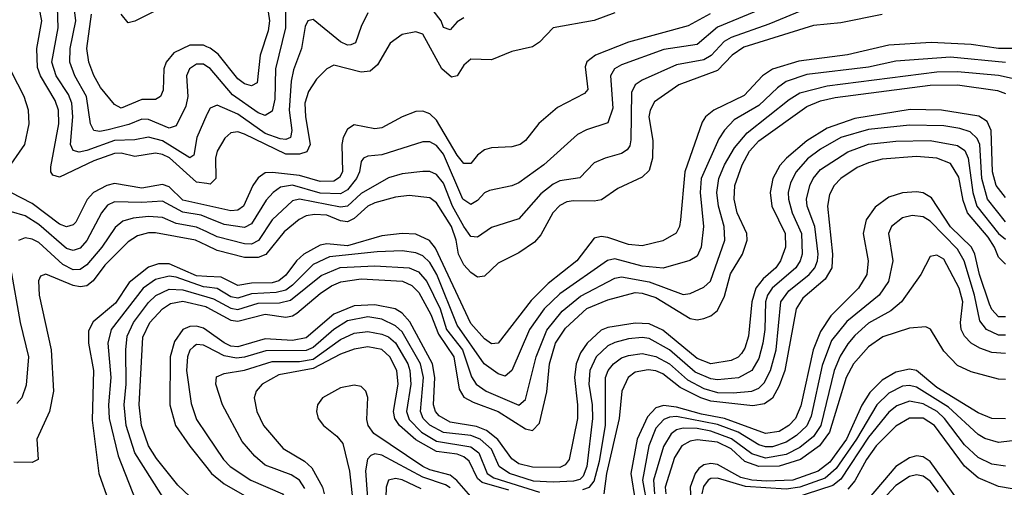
# Model space of a CAD drawing. Header units: inches. Extents: x 990535 to 1117859, y 769386 to 892122.
# Tile 366 of 656: x 1079454 to 1082327, y 793989 to 795354. Entities that reach past the tile are written whole.
import ezdxf

# ---------------------------------------------------------------- set-up
doc = ezdxf.new("R2010")
doc.units = ezdxf.units.IN
doc.header["$MEASUREMENT"] = 0
doc.layers.add('B0779', color=7, linetype='Continuous')
doc.layers.add('B0789', color=7, linetype='Continuous')

msp = doc.modelspace()

# ---------------------------------------------------------------- linework, layer by layer
at = {"layer": 'B0779', "color": 5}
for points, elevation in [([(1080000, 795217.5), (1079990, 795224), (1079970, 795224.3), (1079949.6, 795210), (1079940.7, 795190), (1079944.4, 795130), (1079938.5, 795101.5), (1079910, 795044.4), (1079890, 795037.6), (1079830, 795062.2), (1079810, 795063.1), (1079772.3, 795047.7), (1079712.1, 795032.1), (1079687.9, 795027.9), (1079670, 795030.6), (1079660.3, 795050), (1079648.3, 795130), (1079614.4, 795190), (1079599.9, 795230), (1079601.1, 795270), (1079617.9, 795350), (1079607.7, 795430)], 2940), ([(1080000, 794875.7), (1079970, 794879.8), (1079890.5, 794950.5), (1079870, 794960.7), (1079850, 794964.2), (1079790, 794954.8), (1079750, 794964.2), (1079730, 794963.7), (1079670, 794942), (1079570, 794894.3), (1079550, 794899.9), (1079544.4, 794910), (1079544.8, 794924.8), (1079568, 795050), (1079567.2, 795090), (1079557.7, 795117.7), (1079514.3, 795190), (1079505.8, 795214.2), (1079503.9, 795270), (1079517.9, 795350), (1079510.8, 795390)], 2980), ([(1080000, 795077.6), (1079970.4, 795010), (1079961.6, 794958.4), (1079950, 794951), (1079870, 795000.3), (1079830, 795010.5), (1079790, 795002.9), (1079730, 795001.2), (1079650, 794972.3), (1079627.5, 794967.5), (1079610, 794971.8), (1079602.2, 794990), (1079608.6, 795070), (1079606.4, 795110), (1079595.9, 795135.9), (1079559.8, 795190), (1079547.4, 795230), (1079566.2, 795330), (1079564.3, 795390)], 2960), ([(1080000, 795275), (1079990, 795279), (1079950, 795279.6), (1079903.1, 795256.9), (1079880.7, 795230), (1079874.6, 795210), (1079872.3, 795147.7), (1079864.8, 795130), (1079850, 795120.6), (1079810, 795120.9), (1079750, 795095.5), (1079730, 795106), (1079690, 795155.7), (1079670, 795190.5), (1079655.4, 795230), (1079649.7, 795270), (1079663, 795370)], 2920), ([(1079850, 795379.7), (1079790, 795349.4), (1079770, 795344.3), (1079750, 795370)], 2880), ([(1079413.8, 794910), (1079469.1, 794990), (1079481.8, 795050), (1079479, 795090), (1079466.5, 795130), (1079410, 795239.9)], 3020), ([(1080000, 794811.5), (1079930, 794826.8), (1079890, 794865.9), (1079870, 794873.1), (1079810, 794861.7), (1079730, 794875.4), (1079707.8, 794870), (1079669.3, 794850), (1079650.9, 794829.1), (1079617.2, 794762.8), (1079610, 794754.7), (1079590, 794749.3), (1079570, 794757.5), (1079490, 794817.4), (1079428, 794850)], 3020), ([(1080000, 794776.9), (1079983.7, 794783.7), (1079930, 794791.7), (1079870, 794824.1), (1079810, 794820), (1079730, 794822.4), (1079710, 794812.2), (1079692.2, 794790), (1079650, 794709.6), (1079630, 794687.5), (1079610, 794679.8), (1079590, 794685.8), (1079510, 794756.5), (1079470, 794781.5), (1079430, 794792.8)], 3040), ([(1080000, 794734.3), (1079970, 794748.6), (1079910, 794759.3), (1079870, 794776.1), (1079830, 794779.3), (1079785.1, 794774.9), (1079754.4, 794765.6), (1079732.6, 794747.4), (1079693.5, 794690), (1079650, 794638.1), (1079630, 794624.4), (1079610, 794623.8), (1079579.9, 794639.9), (1079510, 794703.5), (1079490, 794713.8), (1079470, 794717.3), (1079450, 794709.2)], 3060), ([(1080000, 794694.4), (1079967.1, 794710), (1079850, 794731.9), (1079830, 794731.5), (1079797.2, 794722.8), (1079770, 794706), (1079702.5, 794637.5), (1079668.4, 794591.6), (1079650, 794577.1), (1079630, 794574.4), (1079610, 794578.5), (1079530, 794611), (1079514.2, 794605.8), (1079508.7, 794591.3), (1079510.5, 794550), (1079545.2, 794390), (1079552.3, 794270), (1079541, 794210), (1079504.2, 794130), (1079508.1, 794070), (1079490, 794061.8), (1079436.9, 794063.1)], 3080), ([(1079426.8, 794630), (1079455.6, 794470), (1079479, 794370), (1079473.1, 794286.9), (1079460.5, 794250), (1079445.7, 794234.3)], 3060), ([(1080000, 794604.4), (1079970, 794606), (1079890, 794641.5), (1079858.9, 794641.1), (1079830, 794631.3), (1079772.9, 794587.1), (1079733.1, 794526.9), (1079667.7, 794472.3), (1079654.6, 794445.4), (1079654.1, 794410), (1079669, 794330), (1079665.2, 794185.2), (1079685, 794030), (1079713.3, 793950), (1079714.2, 793925.8), (1079690, 793916.1), (1079607.8, 793912.2), (1079590, 793905.5), (1079570.9, 793890), (1079535, 793825), (1079532.3, 793807.7), (1079538.2, 793750), (1079530.1, 793730), (1079446.3, 793690)], 3120), ([(1080000, 794573.2), (1079990, 794574.5), (1079910, 794602.9), (1079890, 794605.7), (1079850, 794595.7), (1079813.9, 794570), (1079720.7, 794450), (1079711.2, 794410), (1079719.4, 794310), (1079712.8, 794230), (1079714.9, 794190), (1079740.7, 794080.7), (1079792.6, 793950)], 3140), ([(1079890.6, 793930), (1079789.3, 794090), (1079764.8, 794170), (1079758.6, 794230), (1079764.6, 794290), (1079763, 794390), (1079767.8, 794430), (1079785.9, 794470), (1079830, 794528.3), (1079851.3, 794548.7), (1079890, 794567.3), (1079930, 794565.7), (1080000, 794544.9)], 3160), ([(1080000, 793906.6), (1079984.2, 793930), (1079915.4, 793995.4), (1079853.3, 794073.3), (1079829.9, 794109.9), (1079808.7, 794170), (1079802.8, 794230), (1079813.1, 794426.9), (1079833.6, 794470), (1079870, 794510.2), (1079894.2, 794525.8), (1079930, 794532.3), (1079996.5, 794516.5), (1080000, 794514.6)], 3180), ([(1080000, 794446.5), (1079990, 794453.6), (1079970, 794459.3), (1079950, 794458.6), (1079930, 794449.3), (1079905, 794415), (1079892.8, 794370), (1079891.9, 794230), (1079908.4, 794170), (1079949.8, 794109.8), (1080000, 794047.4)], 3220), ([(1080000, 794399.1), (1079990, 794404.3), (1079970, 794406.2), (1079960.6, 794399.4), (1079950.4, 794389.6), (1079943.7, 794370), (1079940.8, 794330), (1079953.7, 794233.7), (1079970, 794187.2), (1080000, 794142.7)], 3240)]:
    msp.add_lwpolyline(points, dxfattribs=dict(at, elevation=elevation))
at = {"layer": 'B0789', "color": 5}
for points, elevation in [([(1080162.6, 795490), (1080183, 795350), (1080179.2, 795320.8), (1080155.8, 795250), (1080146.6, 795170), (1080130, 795160.7), (1080110, 795167), (1080090, 795181.2), (1080032.9, 795252.9), (1080010, 795271.1), (1080000, 795275)], 2920), ([(1080230, 795442.9), (1080229.3, 795330), (1080199.9, 795210), (1080198, 795122), (1080190, 795086.8), (1080170, 795074.1), (1080150, 795081.8), (1080074.4, 795134.4), (1080010, 795211.1), (1080000, 795217.5)], 2940), ([(1081730, 795432.1), (1081490, 795331.7), (1081430, 795281.8), (1081333.1, 795266.9), (1081210, 795222.5), (1081189.6, 795210), (1081177.7, 795190), (1081184.3, 795095.7), (1081170, 795052.5), (1081107.7, 795032.3), (1081081.1, 795018.9), (1080983.1, 794930), (1080910, 794878), (1080890, 794868.9), (1080824.2, 794855.8), (1080810, 794848.7), (1080790, 794826.1), (1080770, 794814.8), (1080747, 794830), (1080690, 794960.9), (1080670, 794986.3), (1080650, 794997.3), (1080630, 794997.6), (1080510, 794959), (1080470, 794956), (1080457.2, 794950), (1080450, 794939.7), (1080445.3, 794910), (1080436.6, 794890), (1080410, 794857.7), (1080390, 794845.6), (1080330, 794847.6), (1080250, 794871.4), (1080214.9, 794865.1), (1080193.3, 794850), (1080173.3, 794826.7), (1080130, 794758.1), (1080110, 794747.7), (1080050, 794755.7), (1080000, 794776.9)], 3040), ([(1081750, 795386.8), (1081639.6, 795340.4), (1081530, 795301.7), (1081509.3, 795290), (1081471, 795249), (1081450, 795236.5), (1081370, 795222.1), (1081270, 795177.2), (1081250, 795163.2), (1081238.7, 795141.3), (1081236.6, 795003.4), (1081233.9, 794986.1), (1081226, 794974), (1081210, 794963.4), (1081161.7, 794950), (1081130, 794935.8), (1081088, 794892), (1081030, 794883.6), (1081010, 794873.6), (1080974.7, 794845.3), (1080910, 794772.2), (1080830, 794747.5), (1080790, 794719.4), (1080770, 794721.2), (1080750, 794750.7), (1080716.3, 794810), (1080690, 794876.4), (1080670, 794901.8), (1080650, 794910.8), (1080630, 794911.1), (1080570, 794904.2), (1080530, 794892), (1080450, 794846.2), (1080410, 794810), (1080390, 794806.8), (1080270, 794830.4), (1080250, 794825.3), (1080190.4, 794769.6), (1080150.2, 794709.8), (1080130, 794699.2), (1080110, 794699.6), (1080030, 794720.1), (1080000, 794734.3)], 3060), ([(1080470, 795373.9), (1080450, 795333.8), (1080434, 795286), (1080419.7, 795280.3), (1080410, 795279.7), (1080390, 795289), (1080310, 795354.6), (1080294.4, 795350), (1080286.3, 795333.7), (1080276, 795270), (1080252.9, 795207.1), (1080245.8, 795174.2), (1080240.4, 795090), (1080247.9, 795030), (1080244.2, 795010), (1080230, 795004.3), (1080213.4, 795006.6), (1080170, 795021.8), (1080090, 795078.3), (1080030, 795104), (1080010, 795095.5), (1080000.7, 795079.3), (1080000, 795077.6)], 2960), ([(1081190, 795373.6), (1081130, 795351.1), (1081010.2, 795330), (1080970, 795287.7), (1080950, 795274.9), (1080890, 795261.2), (1080830, 795236.6), (1080770, 795238.4), (1080750, 795221.5), (1080730, 795189.8), (1080714, 795186), (1080685, 795210), (1080630, 795311.1), (1080610, 795318.1), (1080570, 795310.5), (1080534.9, 795285.1), (1080498.1, 795221.9), (1080476.7, 795203.3), (1080450, 795200.6), (1080370, 795220.8), (1080350, 795210.6), (1080320.1, 795179.9), (1080296.1, 795143.9), (1080286, 795110), (1080287.4, 795070), (1080301.3, 794990), (1080291.6, 794968.4), (1080270, 794961.4), (1080230, 794961.2), (1080110, 795020.2), (1080090, 795027), (1080070, 795023.9), (1080052.3, 795007.7), (1080029.8, 794970.2), (1080025.1, 794950), (1080026.3, 794890), (1080010, 794874.3), (1080000, 794875.7)], 2980), ([(1081468.8, 795371.2), (1081404.5, 795335.5), (1081230, 795288.6), (1081134, 795250), (1081108.9, 795231.1), (1081103.7, 795216.3), (1081111.2, 795150), (1081101.5, 795138.5), (1081022.5, 795097.5), (1080968.9, 795051.1), (1080930, 795001.1), (1080914, 794990), (1080890, 794983), (1080830, 794979.9), (1080810, 794974.5), (1080790, 794958.6), (1080770, 794934.1), (1080750, 794934.1), (1080730, 794958.5), (1080670, 795060.8), (1080650, 795079.1), (1080630, 795087.2), (1080610, 795085.5), (1080570, 795069.9), (1080510, 795038), (1080490, 795035.1), (1080430, 795046.8), (1080410, 795034.4), (1080397.6, 795010), (1080393.5, 794990), (1080395.5, 794910), (1080386.4, 794893.6), (1080370, 794882.9), (1080330, 794881.5), (1080270, 794899.2), (1080191.8, 794908.2), (1080170, 794906.8), (1080150, 794891.9), (1080134.5, 794870), (1080106.7, 794810), (1080090, 794797.6), (1080070, 794796.2), (1080000, 794811.5)], 3020), ([(1081970, 795369), (1081850, 795344.4), (1081770, 795336.5), (1081566.6, 795273.4), (1081532.8, 795250), (1081490, 795205.9), (1081376.6, 795163.4), (1081305.9, 795114.1), (1081293.3, 795090), (1081289.5, 795070), (1081301, 795001), (1081300.4, 794950), (1081290, 794913.6), (1081270, 794893.8), (1081198.7, 794861.3), (1081151.8, 794828.2), (1081130, 794823.9), (1081070, 794825.6), (1081050, 794822.2), (1081030, 794811.5), (1081009.3, 794790), (1080974.1, 794725.9), (1080955.5, 794704.5), (1080910, 794673.5), (1080850, 794643.2), (1080810, 794605.8), (1080790, 794602), (1080770, 794615.6), (1080750, 794638.7), (1080734.5, 794670), (1080727.3, 794710), (1080713.8, 794750), (1080670, 794819.4), (1080650, 794833.8), (1080590, 794840.9), (1080550, 794835.6), (1080490, 794819), (1080470, 794809.4), (1080430, 794773.7), (1080410, 794764.3), (1080390, 794767.2), (1080350, 794783.2), (1080314.4, 794785.6), (1080290, 794781.5), (1080269.1, 794770.9), (1080225.3, 794734.7), (1080171.5, 794668.5), (1080150, 794659.7), (1080110, 794659.8), (1080030, 794680.2), (1080000, 794694.4)], 3080), ([(1080750, 795359), (1080730, 795347.9), (1080710, 795324.6), (1080690, 795330.9), (1080683.1, 795350), (1080660.6, 795380.6)], 2960), ([(1082389.7, 795269.7), (1082310, 795270), (1082230, 795281.3), (1082112.7, 795287.3), (1081990, 795279.2), (1081869.2, 795250.8), (1081727.3, 795232.7), (1081650.4, 795209.6), (1081620.9, 795190), (1081567.9, 795132.1), (1081479.3, 795090), (1081454.6, 795070), (1081444.9, 795055.1), (1081394.9, 794910), (1081382.3, 794770), (1081378.8, 794750), (1081368.9, 794731.1), (1081330, 794708.6), (1081270, 794694.3), (1081230, 794697.8), (1081170, 794718.2), (1081150, 794720.9), (1081130, 794716), (1081079.1, 794650), (1080996.1, 794583.9), (1080945.7, 794534.3), (1080850, 794409.4), (1080830, 794407.9), (1080810, 794422.1), (1080770, 794466.9), (1080667.3, 794687.3), (1080649.6, 794709.6), (1080610, 794728), (1080570, 794729.7), (1080510, 794723), (1080410, 794694.1), (1080350, 794700.2), (1080330, 794695.4), (1080282.9, 794670), (1080261.3, 794650), (1080230, 794608.4), (1080210, 794591.8), (1080190, 794585.5), (1080130, 794584.8), (1080090, 794578.2), (1080042.1, 794602.1), (1080000, 794604.4)], 3120), ([(1082330, 795228.6), (1082170, 795244.5), (1082010, 795233), (1081930, 795215), (1081750, 795193.9), (1081690, 795173.6), (1081664.7, 795155.3), (1081610, 795103), (1081538.6, 795061.4), (1081510, 795031.5), (1081494.1, 795005.9), (1081441.8, 794890), (1081439.1, 794850), (1081449.4, 794750), (1081441.7, 794690), (1081430, 794664.2), (1081408.7, 794651.3), (1081331.5, 794628.5), (1081270, 794634.1), (1081190, 794656.4), (1081168.8, 794651.2), (1081030, 794553.7), (1080983.9, 794510), (1080941.7, 794450), (1080890, 794329.8), (1080870, 794313.2), (1080850, 794320.1), (1080809.4, 794349.4), (1080730, 794462.7), (1080670.6, 794610), (1080650, 794645.7), (1080630, 794664.9), (1080610, 794673.9), (1080570, 794679.1), (1080496.4, 794676.4), (1080357.8, 794662.2), (1080310, 794639.6), (1080250, 794579.2), (1080230, 794564.9), (1080202.2, 794557.8), (1080130, 794553.4), (1080090, 794540.8), (1080070, 794545.5), (1080030, 794569.3), (1080000, 794573.2)], 3140), ([(1080000, 794544.9), (1080019.2, 794539.2), (1080070, 794511.7), (1080090, 794508.5), (1080150, 794526.3), (1080212.1, 794527.9), (1080244.4, 794535.6), (1080333.1, 794606.9), (1080389.2, 794630.8), (1080490, 794635.8), (1080590.1, 794630.1), (1080617.7, 794617.7), (1080641.7, 794590), (1080680.3, 794510), (1080699, 794450), (1080745.5, 794390), (1080771.7, 794311.7), (1080785.4, 794290), (1080815.2, 794270), (1080910.6, 794229.4), (1080930, 794245.5), (1080960.7, 794370), (1080991.9, 794448.1), (1081036.9, 794503.1), (1081090, 794547), (1081190, 794599.4), (1081210, 794603.4), (1081290, 794588.4), (1081390, 794552.1), (1081410, 794555), (1081450, 794573.3), (1081469.5, 794590.5), (1081511.4, 794710), (1081509.5, 794750), (1081492.6, 794810), (1081487.9, 794850), (1081493.7, 794890), (1081510, 794930), (1081539.7, 794980.3), (1081576.4, 795023.6), (1081698.8, 795121.2), (1081730, 795140.6), (1081810, 795161), (1082130, 795201.2), (1082190, 795202.9), (1082310, 795191.5), (1082350, 795183)], 3160), ([(1080000, 794514.6), (1080070, 794477.3), (1080090, 794473.7), (1080170, 794494.8), (1080230, 794485.8), (1080250, 794489.7), (1080262.4, 794497.6), (1080330, 794555), (1080363.1, 794576.9), (1080391, 794589), (1080450, 794597.8), (1080571.1, 794591.1), (1080598.4, 794578.4), (1080617.9, 794557.9), (1080653.3, 794493.3), (1080675.8, 794435.8), (1080720.9, 794370), (1080736.1, 794276.1), (1080750, 794252.5), (1080777.3, 794237.3), (1080850, 794210.6), (1080930, 794160.1), (1080950, 794155), (1080970, 794176), (1080992.2, 794267.8), (1080999.3, 794350), (1081016.9, 794410), (1081046.5, 794453.5), (1081108.9, 794511.1), (1081170, 794536.7), (1081250, 794557.3), (1081270, 794555.8), (1081310, 794542.8), (1081410, 794481.4), (1081430, 794477.8), (1081450, 794481.6), (1081470.3, 794489.7), (1081490, 794505), (1081510, 794547.3), (1081528, 794612), (1081562.4, 794670), (1081576, 794710), (1081575.3, 794730), (1081547, 794790), (1081538.1, 794830), (1081540.8, 794870), (1081561.5, 794930), (1081583, 794970), (1081610, 795000), (1081750, 795100.3), (1081790, 795117), (1081832.9, 795127.1), (1082110, 795162.6), (1082190, 795163.9), (1082306.9, 795146.9), (1082330, 795138.5)], 3180), ([(1082330, 794834.9), (1082302.9, 794870), (1082292.6, 794910), (1082288.7, 795030), (1082276.6, 795056.6), (1082252.3, 795072.3), (1082142.9, 795090), (1082051.8, 795091.8), (1081890, 795065.1), (1081810, 795037), (1081750, 795000.3), (1081691, 794950), (1081671.8, 794928.2), (1081651.4, 794890), (1081643.7, 794850), (1081648.1, 794810), (1081687.4, 794730), (1081688.1, 794690), (1081673.6, 794650), (1081660.2, 794630), (1081622.8, 794597.2), (1081602, 794570), (1081590.4, 794530), (1081580, 794430), (1081570, 794395.4), (1081559.9, 794380.1), (1081550, 794369.3), (1081530, 794359.3), (1081470, 794349.2), (1081430, 794365), (1081330, 794447.7), (1081290, 794466.5), (1081250, 794468.5), (1081170, 794455.8), (1081150, 794447.5), (1081109.6, 794410), (1081090, 794381.2), (1081077.5, 794350), (1081072.6, 794310), (1081081.7, 794230), (1081080.9, 794190), (1081057.3, 794070), (1081045.4, 794054.6), (1081030, 794047.2), (1080950, 794047.6), (1080910, 794057.5), (1080890, 794072.1), (1080849.2, 794129.2), (1080815.3, 794155.3), (1080786.6, 794166.6), (1080710, 794179.7), (1080677.9, 794197.9), (1080667.4, 794210), (1080660.9, 794230), (1080664.8, 794310), (1080658.5, 794350), (1080592.1, 794472.1), (1080570, 794497), (1080549.6, 794509.6), (1080490, 794521.7), (1080430, 794519.1), (1080370, 794494.4), (1080290, 794425.6), (1080250, 794417.6), (1080170, 794422.5), (1080090, 794398.7), (1080070, 794401.4), (1080050.6, 794410.6), (1080000, 794446.5)], 3220), ([(1082330, 794763.6), (1082277.2, 794830), (1082261.1, 794890), (1082254.9, 794990), (1082247.3, 795007.3), (1082226.6, 795026.6), (1082196.6, 795036.6), (1082150, 795044.2), (1082050, 795046.4), (1081930, 795033.3), (1081849.6, 795010), (1081790, 794975.6), (1081752.5, 794947.5), (1081719.6, 794910), (1081702.4, 794877.6), (1081696.3, 794850), (1081697.4, 794830), (1081707.8, 794790), (1081734.6, 794730), (1081736.7, 794670), (1081731.4, 794650), (1081718.6, 794630), (1081649.3, 794570.7), (1081635.5, 794550), (1081630, 794530), (1081627.7, 794450), (1081621.6, 794410), (1081610, 794365.2), (1081590.4, 794330), (1081551, 794309), (1081490, 794302.5), (1081470, 794306), (1081424.8, 794324.8), (1081350.2, 794390.2), (1081290, 794423.2), (1081270, 794426.7), (1081230, 794423), (1081190, 794412.3), (1081170, 794401.8), (1081136, 794370), (1081117.5, 794330), (1081114.8, 794290), (1081124, 794230), (1081124.7, 794190), (1081108.7, 794050), (1081097.9, 794022.1), (1081087.8, 794012.2), (1081070, 794006.9), (1081010, 794003.8), (1080953, 794007), (1080882.7, 794030), (1080852.8, 794050), (1080830, 794100.6), (1080797.3, 794130), (1080770, 794140.3), (1080690, 794149.3), (1080650.5, 794170.5), (1080631.4, 794190), (1080622.8, 794210), (1080631.7, 794310), (1080623.4, 794350), (1080570, 794442.7), (1080550, 794460.8), (1080510, 794479.9), (1080470, 794486.8), (1080410, 794474.6), (1080370.6, 794450), (1080310, 794397.3), (1080290, 794388.5), (1080172.1, 794387.9), (1080110, 794368.9), (1080086.3, 794366.3), (1080050, 794372.9), (1080000, 794399.1)], 3240), ([(1081097.1, 793982.9), (1081116.2, 793990), (1081130, 794006.9), (1081145.1, 794065.1), (1081162.7, 794170), (1081163.2, 794310), (1081170.7, 794330), (1081186.1, 794350), (1081210, 794366.7), (1081230, 794374.3), (1081270, 794379.8), (1081310, 794371.3), (1081350, 794349.7), (1081402.6, 794302.6), (1081450, 794278), (1081490, 794265.8), (1081535.3, 794264.7), (1081589.8, 794270.2), (1081610, 794279), (1081625.7, 794294.3), (1081644.4, 794330), (1081660.5, 794390), (1081675, 794530), (1081697.7, 794562.3), (1081757.4, 794610), (1081773.6, 794630), (1081781.9, 794650), (1081783.8, 794670), (1081774, 794750), (1081751.5, 794810), (1081749.6, 794830.4), (1081759.3, 794870), (1081769.3, 794890.7), (1081790, 794916.8), (1081870, 794968.2), (1081930, 794990.2), (1082010, 794999.4), (1082110, 795001.1), (1082190, 794986.3), (1082211.8, 794971.8), (1082220.8, 794950), (1082235, 794850), (1082246.1, 794810), (1082310, 794729.4), (1082330, 794713.3)], 3260), ([(1082330, 794640.6), (1082310, 794660.7), (1082298, 794690), (1082279.2, 794719.2), (1082219.2, 794790), (1082206.4, 794826.4), (1082193.9, 794893.9), (1082170, 794934.1), (1082130, 794949.7), (1082070, 794954.1), (1081970, 794946.5), (1081930, 794936.5), (1081897.4, 794922.6), (1081849.2, 794890), (1081830.5, 794869.5), (1081816.3, 794843.7), (1081810.7, 794810), (1081825.5, 794670), (1081823.1, 794630), (1081803.7, 794596.3), (1081739.2, 794540.8), (1081719.1, 794510), (1081686, 794330), (1081670, 794285.4), (1081650.5, 794249.5), (1081627, 794233), (1081592.8, 794227.2), (1081470, 794240.7), (1081440.7, 794250), (1081380.6, 794280.6), (1081330, 794320.3), (1081310, 794329.3), (1081287.8, 794332.2), (1081250, 794324.9), (1081228.9, 794310), (1081210.7, 794270), (1081202.5, 794190), (1081165.5, 794030), (1081158.4, 793970)], 3280), ([(1082330, 794487.1), (1082310, 794487), (1082290, 794508.2), (1082283.3, 794523.3), (1082254.5, 794610), (1082240.3, 794670), (1082230.5, 794690), (1082169.8, 794749.8), (1082114.1, 794834.1), (1082090, 794848.1), (1082070, 794851.4), (1082030, 794848.3), (1081990, 794835.5), (1081950, 794807), (1081923.7, 794770), (1081915.1, 794730), (1081929.4, 794650), (1081925.7, 794610), (1081901.6, 794570), (1081820.5, 794490), (1081790, 794443.8), (1081768.8, 794390), (1081732.9, 794227.1), (1081717.7, 794190), (1081697.9, 794170), (1081670, 794152.3), (1081630, 794146.4), (1081510.3, 794190), (1081443, 794203), (1081370, 794223.6), (1081332.4, 794227.6), (1081310, 794221.1), (1081285.2, 794194.8), (1081255.8, 794130), (1081237.3, 794030), (1081249.8, 793950.2)], 3320), ([(1082330, 794433.7), (1082310, 794433), (1082274.5, 794450), (1082255.3, 794475.3), (1082239.7, 794550), (1082209.3, 794650), (1082190, 794684.3), (1082110, 794765.8), (1082090, 794778.5), (1082057.5, 794782.5), (1082030, 794775.8), (1081997.5, 794750), (1081988.7, 794730), (1082001.2, 794650), (1081988.6, 794590), (1081961, 794550), (1081866.8, 794473.2), (1081822.2, 794417.8), (1081795.2, 794344.8), (1081763.1, 794196.9), (1081750, 794168.6), (1081719.8, 794140.2), (1081690, 794120.6), (1081650, 794107.8), (1081630, 794107.5), (1081610, 794113.7), (1081549.7, 794149.7), (1081490, 794172.2), (1081370, 794195.6), (1081350, 794194.2), (1081332.9, 794187.1), (1081310, 794161.8), (1081289.5, 794110), (1081270.7, 794010), (1081285.5, 793930)], 3340), ([(1082330, 794379.6), (1082290, 794382.7), (1082254.9, 794394.9), (1082230.2, 794410.2), (1082210.4, 794430), (1082200.5, 794450), (1082198.7, 794470), (1082205.4, 794530), (1082195.2, 794570), (1082150, 794654.9), (1082130, 794666.5), (1082110, 794662.6), (1082082.7, 794610), (1082026.2, 794530), (1081995.8, 794504.2), (1081930, 794468.1), (1081890, 794432.7), (1081870, 794407.8), (1081847.8, 794372.2), (1081830.4, 794330), (1081791.2, 794170), (1081770, 794137.5), (1081730, 794105.1), (1081690, 794085.2), (1081630, 794074.2), (1081590, 794086.8), (1081530.8, 794130.8), (1081470, 794153.5), (1081430, 794161), (1081390, 794161.9), (1081370, 794156.8), (1081354.2, 794145.8), (1081332, 794108), (1081303, 794010), (1081306, 793970)], 3360), ([(1080285.9, 793985.9), (1080270, 794010), (1080246, 794026), (1080170, 794053.9), (1080140.2, 794080.2), (1080103, 794123), (1080045.7, 794230), (1080025.8, 794290), (1080027.9, 794312.1), (1080050, 794321.1), (1080110, 794331.4), (1080190, 794356.5), (1080270, 794356.3), (1080310, 794363.6), (1080390, 794420.2), (1080430, 794439.4), (1080470, 794444.4), (1080510, 794436.4), (1080530, 794427.9), (1080550.6, 794410.6), (1080585.8, 794350), (1080592.4, 794330), (1080594.6, 794290), (1080582.3, 794210), (1080590, 794187.4), (1080625.8, 794150), (1080670, 794123.9), (1080770, 794107.5), (1080793.2, 794090), (1080818.1, 794030), (1080837.2, 794017.2), (1080970, 793974.7)], 3260), ([(1082330, 794303.6), (1082310, 794304.9), (1082230, 794326.6), (1082190, 794345), (1082150, 794386.3), (1082110.9, 794450.9), (1082097.7, 794457.7), (1082050, 794453.6), (1081971.9, 794428.1), (1081930, 794398.8), (1081887, 794350), (1081865.6, 794310), (1081816.3, 794150), (1081787, 794110), (1081732.1, 794070), (1081670, 794051.4), (1081609.9, 794049.9), (1081570, 794064.5), (1081530, 794101.4), (1081490, 794121), (1081430, 794127.7), (1081410, 794123.7), (1081385.3, 794110), (1081363.9, 794076.1), (1081337.1, 793990), (1081338.9, 793970)], 3380), ([(1080881.3, 793981.3), (1080803.2, 794003.2), (1080790, 794015.1), (1080765.2, 794065.2), (1080750, 794078.4), (1080730, 794086), (1080670, 794093.7), (1080610, 794127.7), (1080561.6, 794170), (1080548.4, 794190), (1080544.9, 794210), (1080558.3, 794290), (1080554, 794330), (1080533.6, 794370), (1080510, 794391.6), (1080470, 794399.3), (1080430, 794392.8), (1080390, 794377.6), (1080310, 794335.7), (1080210, 794317.1), (1080160.8, 794290), (1080143.3, 794270), (1080138.3, 794250), (1080146, 794210), (1080165.2, 794170), (1080222.4, 794102.4), (1080285.1, 794065.1), (1080306.5, 794046.5), (1080337.7, 793990), (1080342.4, 793970)], 3280), ([(1082330, 794188.7), (1082290.1, 794189.9), (1082250, 794206.7), (1082130, 794280.8), (1082070, 794330.2), (1082050, 794334), (1082010, 794324.8), (1081970, 794301.9), (1081934.3, 794265.7), (1081911.3, 794228.7), (1081866.4, 794130), (1081817.3, 794062.7), (1081783.6, 794036.4), (1081710, 794010.4), (1081632.4, 794007.6), (1081590, 794009.9), (1081558, 794018), (1081490, 794055.6), (1081470, 794059.2), (1081450, 794054.4), (1081435.7, 794044.3), (1081424.2, 794030), (1081410.5, 793989.5), (1081415.7, 793870)], 3420), ([(1080770, 793962.1), (1080729.6, 794009.6), (1080710, 794024.9), (1080650, 794040.5), (1080630.3, 794050.3), (1080486.7, 794146.7), (1080470.4, 794170), (1080467, 794187), (1080470, 794251.1), (1080463.5, 794270), (1080450, 794283), (1080430, 794287.3), (1080390, 794279.8), (1080336.8, 794250), (1080322.8, 794230), (1080319.6, 794210), (1080325.1, 794190), (1080339.9, 794170), (1080378.8, 794138.7), (1080397, 794117), (1080416.2, 794036.2), (1080428.2, 793930)], 3320), ([(1082350, 794125.2), (1082310, 794119.9), (1082270, 794131.7), (1082250, 794143.4), (1082163.6, 794223.6), (1082070, 794281.8), (1082050, 794286.7), (1082030, 794284.2), (1081990, 794264), (1081954.6, 794230), (1081894.9, 794130), (1081836.2, 794043.8), (1081803.9, 794016.1), (1081730, 793990.1), (1081690, 793983.6), (1081571.7, 793991.7), (1081490, 794015.6), (1081470, 794014.9), (1081462.9, 794010), (1081448.7, 793991.3), (1081443.6, 793970)], 3440), ([(1082330, 794050.9), (1082290, 794057), (1082250, 794076.4), (1082210, 794113.5), (1082152.2, 794190), (1082130.5, 794210), (1082090, 794232.5), (1082050, 794240.7), (1082013, 794227), (1081990, 794208.7), (1081930, 794135.3), (1081850, 794013.1), (1081825.8, 793994.2), (1081710, 793956.9)], 3460), ([(1082350, 793985.1), (1082310, 793991.4), (1082250, 794017.2), (1082210, 794050.6), (1082123.1, 794170), (1082090, 794191.3), (1082050, 794191), (1082010, 794167.3), (1081952.6, 794110), (1081924.1, 794070), (1081890, 794008.1), (1081870, 793983.4)], 3480), ([(1080000, 794142.7), (1080048.9, 794070), (1080068.3, 794050), (1080127.9, 794010), (1080220.1, 793970), (1080234.2, 793950), (1080237.7, 793930), (1080231.3, 793890), (1080192.6, 793790), (1080186.5, 793750), (1080192.2, 793710), (1080217.9, 793630), (1080197.9, 793570), (1080205.6, 793530), (1080187.3, 793510), (1080108.3, 793491.7), (1080080.8, 793470), (1080076.2, 793443.8), (1080077.4, 793370), (1080087.5, 793290), (1080070, 793240.9), (1080050, 793212.3), (1080000, 793194.3)], 3240), ([(1080710, 793987.4), (1080696.2, 793996.2), (1080630, 794018.6), (1080510, 794083.2), (1080490, 794087.1), (1080478.2, 794081.8), (1080468.7, 794071.3), (1080463.1, 794036.9), (1080470.8, 793930)], 3340), ([(1082190, 793953.3), (1082110, 794064.1), (1082090, 794078.3), (1082070, 794081.1), (1082050, 794075.2), (1082010, 794050), (1081910, 793931.9)], 3520), ([(1080000, 794047.4), (1080013.9, 794030), (1080050, 793999.5), (1080136.9, 793950), (1080155.3, 793935.3), (1080172, 793912), (1080176.1, 793890), (1080163.6, 793850), (1080126.5, 793790), (1080120.6, 793770), (1080120.2, 793750), (1080133.2, 793690), (1080132.3, 793670), (1080117.3, 793650), (1080092.5, 793630), (1080085.5, 793614.5), (1080093.5, 793570), (1080087.6, 793552.4), (1080074.6, 793545.4), (1080009.5, 793530.5), (1080000, 793513)], 3220), ([(1080624.8, 793984.8), (1080570, 794010.7), (1080550, 794015), (1080529.8, 794010.2), (1080523.4, 793990), (1080521.3, 793930)], 3360), ([(1082134.9, 793974.9), (1082110, 794007.5), (1082090, 794021.8), (1082070, 794025.3), (1082050, 794020.8), (1082010, 793994.8), (1081931.3, 793910)], 3540)]:
    msp.add_lwpolyline(points, dxfattribs=dict(at, elevation=elevation))

doc.saveas('drawing.dxf')
